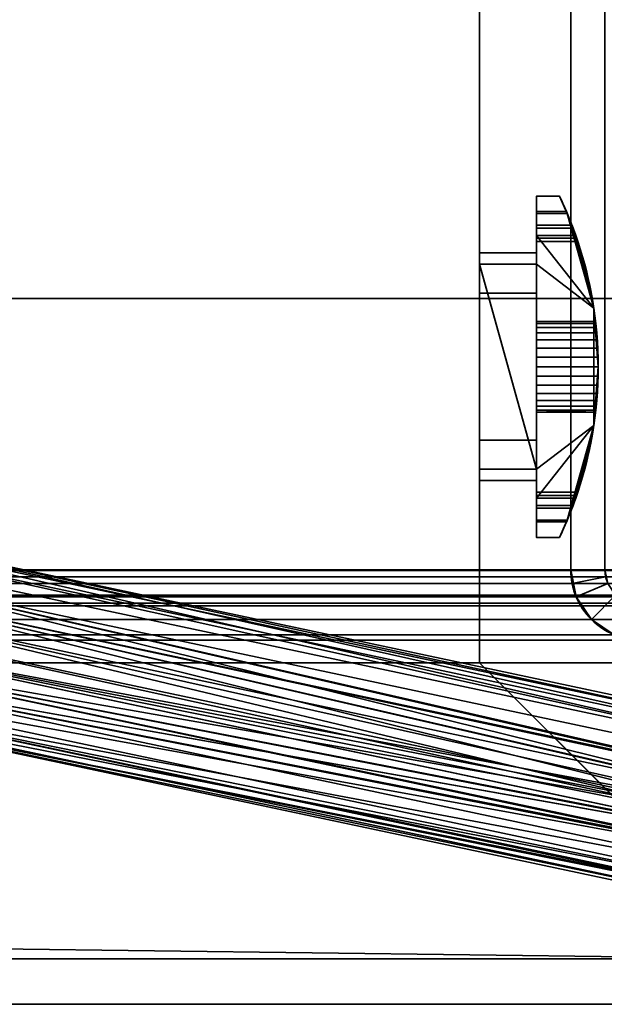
# Model space of a CAD drawing. Header units: millimetres. Extents: x -603 to 3703, y -115 to 193.
# Tile 560 of 656: x 3489 to 3514, y -49 to -6. Entities that reach past the tile are written whole.
import ezdxf

# ---------------------------------------------------------------- set-up
doc = ezdxf.new("R2010")
doc.units = ezdxf.units.MM
doc.layers.add('151', color=7, linetype='Continuous', true_color=0xffffff)

# ---------------------------------------------------------------- blocks, each defined once
blk = doc.blocks.new('UG_SURFACE_003')
at = {"layer": '151', "color": 252, "linetype": 'Continuous', "lineweight": 35}
for points in [[(3703, -18, 2212.25), (3703, 174.4, 2212.25), (2297, 174.4, 2212.25), (2297, -18, 2212.25)], [(2447, -18, 2062.25), (2447, 174.4, 2062.25), (3553, 174.4, 2062.25), (3553, -18, 2062.25)], [(3703, -18, 2212.25), (2297, -18, 2212.25), (2447, -18, 2062.25), (3553, -18, 2062.25)]]:
    blk.add_3dface(points, dxfattribs=at)
blk = doc.blocks.new('UG_SURFACE_137')
at = {"layer": '151', "color": 43, "linetype": 'Continuous', "lineweight": 35}
for points in [[(2491, 0, 2017), (2491, -34, 2017), (3509, -34, 2017), (3509, 0, 2017)], [(3509, 0, 2), (3509, -16, 25), (3509, -16.5, 24)], [(3509, 0, 2), (3509, 0, 2017), (3509, -16, 27), (3509, -16, 25)], [(3509, 0, 2017), (3509, -34, 2017), (3509, -34), (3509, -26, 27)], [(3509, -26, 27), (3509, -16, 27), (3509, 0, 2017)], [(3509, -16.5, 24), (3509, -16.5, 14), (3509, -2), (3509, 0, 2)], [(2491, -34), (2491, -2), (3509, -2), (3509, -34)], [(3509, -34), (3509, -2), (3509, -16.5, 14), (3509, -25.5, 14)], [(3512.843, -14.265, 15.848), (3511.5, -14.265, 15.848), (3511.5, -13.5, 16), (3512.5, -13.5, 16)], [(3512.5, -13.5, 27), (3511.5, -13.5, 27), (3511.5, -14.184, 27.121), (3512.809, -14.184, 27.121)], [(3512.5, -13.5, 27), (3512.5, -13.5, 16), (3511.5, -13.5, 16), (3511.5, -13.5, 27)], [(3511.5, -13.5, 27), (3511.5, -16.5, 24), (3511.5, -16, 25)], [(3511.5, -14.184, 27.121), (3511.5, -13.5, 27), (3511.5, -16, 25)], [(3511.5, -16.5, 24), (3511.5, -13.5, 27), (3511.5, -13.5, 16), (3511.5, -14.265, 15.848)], [(3512.809, -14.184, 27.121), (3512.843, -14.265, 15.848), (3512.5, -13.5, 16)], [(3512.5, -13.5, 16), (3512.5, -13.5, 27), (3512.809, -14.184, 27.121)], [(3512.809, -14.184, 27.121), (3511.5, -14.184, 27.121), (3511.5, -14.786, 27.468), (3513.052, -14.786, 27.468)], [(3511.5, -14.786, 27.468), (3511.5, -14.184, 27.121), (3511.5, -16, 25)], [(3513.101, -14.914, 15.414), (3511.5, -14.914, 15.414), (3511.5, -14.265, 15.848), (3512.843, -14.265, 15.848)], [(3511.5, -16.5, 24), (3511.5, -14.265, 15.848), (3511.5, -14.914, 15.414)], [(3512.809, -14.184, 27.121), (3513.052, -14.786, 27.468), (3512.843, -14.265, 15.848)], [(3514.008, -18.425, 28), (3512.843, -14.265, 15.848), (3513.052, -14.786, 27.468)], [(3514.008, -18.425, 28), (3513.101, -14.914, 15.414), (3512.843, -14.265, 15.848)], [(3513.052, -14.786, 27.468), (3511.5, -14.786, 27.468), (3511.5, -15.232, 28), (3513.216, -15.232, 28)], [(3511.5, -16, 25), (3511.5, -16, 27), (3511.5, -15.232, 28), (3511.5, -14.786, 27.468)], [(3513.256, -15.348, 14.765), (3511.5, -15.348, 14.765), (3511.5, -14.914, 15.414), (3513.101, -14.914, 15.414)], [(3511.5, -14.914, 15.414), (3511.5, -15.348, 14.765), (3511.5, -16.5, 14), (3511.5, -16.5, 24)], [(3513.052, -14.786, 27.468), (3513.216, -15.232, 28), (3514.008, -18.425, 28)], [(3513.256, -15.348, 14.765), (3513.101, -14.914, 15.414), (3514.008, -18.425, 28)], [(3514.008, -23.575, 28), (3514.008, -18.425, 28), (3511.5, -15.232, 28), (3511.5, -26.768, 28)], [(3514.008, -18.425, 28), (3513.216, -15.232, 28), (3511.5, -15.232, 28)], [(3511.5, -26.768, 28), (3511.5, -15.232, 28), (3511.5, -16, 27), (3511.5, -26, 27)], [(3513.308, -15.5, 14), (3511.5, -15.5, 14), (3511.5, -15.348, 14.765), (3513.256, -15.348, 14.765)], [(3511.5, -15.348, 14.765), (3511.5, -15.5, 14), (3511.5, -16.5, 14)], [(3511.5, -16.5, 14), (3511.5, -15.5, 14), (3513.308, -15.5, 14), (3514.008, -18.425, 14)], [(3514.008, -18.425, 28), (3514.008, -18.425, 14), (3513.256, -15.348, 14.765)], [(3514.008, -18.425, 14), (3513.308, -15.5, 14), (3513.256, -15.348, 14.765)], [(3509, -17.772, 25), (3509, -16, 25), (3511.5, -16, 25), (3511.5, -17.772, 25)], [(3509, -16, 25), (3509, -16, 27), (3511.5, -16, 27), (3511.5, -16, 25)], [(3509, -16, 27), (3509, -26, 27), (3511.5, -26, 27), (3511.5, -16, 27)], [(3509, -16, 25), (3509, -17.772, 25), (3509, -17.772, 24), (3509, -16.5, 24)], [(3511.5, -16.5, 24), (3511.5, -17.772, 24), (3511.5, -17.772, 25), (3511.5, -16, 25)], [(3511.5, -25.5, 14), (3509, -16.5, 14), (3511.5, -16.5, 14)], [(3511.5, -25.5, 14), (3509, -25.5, 14), (3509, -16.5, 14)], [(3509, -16.5, 14), (3509, -16.5, 24), (3511.5, -16.5, 24), (3511.5, -16.5, 14)], [(3509, -16.5, 24), (3509, -17.772, 24), (3511.5, -17.772, 24), (3511.5, -16.5, 24)], [(3511.5, -16.5, 14), (3514.008, -18.425, 14), (3514.008, -23.575, 14), (3511.5, -25.5, 14)], [(3509, -17.772, 24), (3509, -17.772, 25), (3511.5, -17.772, 25), (3511.5, -17.772, 24)], [(3514.008, -18.425, 28), (3514.096, -19.098, 22.118), (3514.086, -19.011, 21.291)], [(3514.2, -21, 23.5), (3514.008, -18.425, 28), (3514.008, -23.575, 28)], [(3514.2, -21, 23.5), (3514.181, -20.187, 23.327), (3514.008, -18.425, 28)], [(3514.181, -20.187, 23.327), (3514.136, -19.514, 22.838), (3514.008, -18.425, 28)], [(3514.136, -19.514, 22.838), (3514.096, -19.098, 22.118), (3514.008, -18.425, 28)], [(3514.008, -18.425, 14), (3514.16, -19.824, 19.882), (3514.195, -20.584, 19.544)], [(3514.195, -20.584, 19.544), (3514.195, -21.416, 19.544), (3514.008, -23.575, 14), (3514.008, -18.425, 14)], [(3514.008, -18.425, 14), (3514.114, -19.268, 20.5), (3514.16, -19.824, 19.882)], [(3514.008, -18.425, 14), (3514.086, -19.011, 21.291), (3514.114, -19.268, 20.5)], [(3514.086, -19.011, 21.291), (3514.008, -18.425, 14), (3514.008, -18.425, 28)], [(3511.5, -19.268, 20.5), (3511.5, -19.011, 21.291), (3511.5, -19.098, 22.118), (3511.5, -21, 21.5)], [(3514.096, -19.098, 22.118), (3511.5, -19.098, 22.118), (3511.5, -19.011, 21.291), (3514.086, -19.011, 21.291)], [(3514.086, -19.011, 21.291), (3511.5, -19.011, 21.291), (3511.5, -19.268, 20.5), (3514.114, -19.268, 20.5)], [(3511.5, -19.098, 22.118), (3511.5, -19.514, 22.838), (3511.5, -20.187, 23.327), (3511.5, -21, 21.5)], [(3514.136, -19.514, 22.838), (3511.5, -19.514, 22.838), (3511.5, -19.098, 22.118), (3514.096, -19.098, 22.118)], [(3511.5, -20.584, 19.544), (3511.5, -19.824, 19.882), (3511.5, -19.268, 20.5), (3511.5, -21, 21.5)], [(3514.114, -19.268, 20.5), (3511.5, -19.268, 20.5), (3511.5, -19.824, 19.882), (3514.16, -19.824, 19.882)], [(3514.181, -20.187, 23.327), (3511.5, -20.187, 23.327), (3511.5, -19.514, 22.838), (3514.136, -19.514, 22.838)], [(3514.16, -19.824, 19.882), (3511.5, -19.824, 19.882), (3511.5, -20.584, 19.544), (3514.195, -20.584, 19.544)], [(3511.5, -20.187, 23.327), (3511.5, -21, 23.5), (3511.5, -21.813, 23.327), (3511.5, -21, 21.5)], [(3514.2, -21, 23.5), (3511.5, -21, 23.5), (3511.5, -20.187, 23.327), (3514.181, -20.187, 23.327)], [(3511.5, -22.176, 19.882), (3511.5, -21.416, 19.544), (3511.5, -20.584, 19.544), (3511.5, -21, 21.5)], [(3514.195, -20.584, 19.544), (3511.5, -20.584, 19.544), (3511.5, -21.416, 19.544), (3514.195, -21.416, 19.544)], [(3511.5, -21, 21.5), (3511.5, -22.989, 21.291), (3511.5, -22.732, 20.5), (3511.5, -22.176, 19.882)], [(3511.5, -21.813, 23.327), (3511.5, -22.486, 22.838), (3511.5, -22.902, 22.118), (3511.5, -21, 21.5)], [(3511.5, -22.902, 22.118), (3511.5, -23, 21.5), (3511.5, -22.989, 21.291), (3511.5, -21, 21.5)], [(3514.181, -21.813, 23.327), (3511.5, -21.813, 23.327), (3511.5, -21, 23.5), (3514.2, -21, 23.5)], [(3514.008, -23.575, 28), (3514.181, -21.813, 23.327), (3514.2, -21, 23.5)], [(3514.195, -21.416, 19.544), (3511.5, -21.416, 19.544), (3511.5, -22.176, 19.882), (3514.16, -22.176, 19.882)], [(3514.195, -21.416, 19.544), (3514.16, -22.176, 19.882), (3514.008, -23.575, 14)], [(3514.136, -22.486, 22.838), (3511.5, -22.486, 22.838), (3511.5, -21.813, 23.327), (3514.181, -21.813, 23.327)], [(3514.008, -23.575, 28), (3514.136, -22.486, 22.838), (3514.181, -21.813, 23.327)], [(3514.16, -22.176, 19.882), (3511.5, -22.176, 19.882), (3511.5, -22.732, 20.5), (3514.114, -22.732, 20.5)], [(3514.096, -22.902, 22.118), (3511.5, -22.902, 22.118), (3511.5, -22.486, 22.838), (3514.136, -22.486, 22.838)], [(3514.16, -22.176, 19.882), (3514.114, -22.732, 20.5), (3514.008, -23.575, 14)], [(3514.008, -23.575, 28), (3514.096, -22.902, 22.118), (3514.136, -22.486, 22.838)], [(3514.114, -22.732, 20.5), (3511.5, -22.732, 20.5), (3511.5, -22.989, 21.291), (3514.086, -22.989, 21.291)], [(3514.096, -22.902, 22.118), (3514.086, -22.989, 21.291), (3511.5, -23, 21.5)], [(3511.5, -23, 21.5), (3511.5, -22.902, 22.118), (3514.096, -22.902, 22.118)], [(3514.008, -23.575, 14), (3514.114, -22.732, 20.5), (3514.086, -22.989, 21.291)], [(3514.086, -22.989, 21.291), (3514.096, -22.902, 22.118), (3514.008, -23.575, 28)], [(3514.086, -22.989, 21.291), (3511.5, -22.989, 21.291), (3511.5, -23, 21.5)], [(3514.008, -23.575, 28), (3514.008, -23.575, 14), (3514.086, -22.989, 21.291)], [(3511.5, -26.768, 28), (3513.216, -26.768, 28), (3514.008, -23.575, 28)], [(3514.008, -23.575, 14), (3513.308, -26.5, 14), (3511.5, -26.5, 14), (3511.5, -25.5, 14)], [(3513.052, -27.214, 27.468), (3512.843, -27.735, 15.848), (3514.008, -23.575, 28)], [(3512.843, -27.735, 15.848), (3513.101, -27.086, 15.414), (3514.008, -23.575, 28)], [(3514.008, -23.575, 28), (3513.216, -26.768, 28), (3513.052, -27.214, 27.468)], [(3514.008, -23.575, 28), (3513.101, -27.086, 15.414), (3513.256, -26.652, 14.765)], [(3513.256, -26.652, 14.765), (3514.008, -23.575, 14), (3514.008, -23.575, 28)], [(3513.256, -26.652, 14.765), (3513.308, -26.5, 14), (3514.008, -23.575, 14)], [(3509, -24.228, 24), (3509, -25.5, 24), (3511.5, -25.5, 24), (3511.5, -24.228, 24)], [(3509, -24.228, 25), (3509, -24.228, 24), (3511.5, -24.228, 24), (3511.5, -24.228, 25)], [(3509, -26, 25), (3509, -24.228, 25), (3511.5, -24.228, 25), (3511.5, -26, 25)], [(3509, -25.5, 24), (3509, -24.228, 24), (3509, -24.228, 25), (3509, -26, 25)], [(3511.5, -26, 25), (3511.5, -24.228, 25), (3511.5, -24.228, 24), (3511.5, -25.5, 24)], [(3509, -25.5, 24), (3509, -25.5, 14), (3511.5, -25.5, 14), (3511.5, -25.5, 24)], [(3509, -34), (3509, -25.5, 14), (3509, -25.5, 24), (3509, -26, 25)], [(3511.5, -26, 25), (3511.5, -25.5, 24), (3511.5, -28.5, 27)], [(3511.5, -25.5, 24), (3511.5, -25.5, 14), (3511.5, -26.652, 14.765), (3511.5, -27.086, 15.414)], [(3511.5, -27.086, 15.414), (3511.5, -27.735, 15.848), (3511.5, -25.5, 24)], [(3511.5, -25.5, 14), (3511.5, -26.5, 14), (3511.5, -26.652, 14.765)], [(3511.5, -27.735, 15.848), (3511.5, -28.5, 16), (3511.5, -28.5, 27), (3511.5, -25.5, 24)], [(3509, -26, 27), (3509, -26, 25), (3511.5, -26, 25), (3511.5, -26, 27)], [(3509, -26, 25), (3509, -26, 27), (3509, -34)], [(3511.5, -26, 25), (3511.5, -28.5, 27), (3511.5, -27.816, 27.121)], [(3511.5, -27.816, 27.121), (3511.5, -27.214, 27.468), (3511.5, -26, 25)], [(3511.5, -27.214, 27.468), (3511.5, -26.768, 28), (3511.5, -26, 27), (3511.5, -26, 25)], [(3513.256, -26.652, 14.765), (3511.5, -26.652, 14.765), (3511.5, -26.5, 14), (3513.308, -26.5, 14)], [(3513.101, -27.086, 15.414), (3511.5, -27.086, 15.414), (3511.5, -26.652, 14.765), (3513.256, -26.652, 14.765)], [(3513.216, -26.768, 28), (3511.5, -26.768, 28), (3511.5, -27.214, 27.468), (3513.052, -27.214, 27.468)], [(3512.843, -27.735, 15.848), (3511.5, -27.735, 15.848), (3511.5, -27.086, 15.414), (3513.101, -27.086, 15.414)], [(3513.052, -27.214, 27.468), (3511.5, -27.214, 27.468), (3511.5, -27.816, 27.121), (3512.809, -27.816, 27.121)], [(3512.843, -27.735, 15.848), (3513.052, -27.214, 27.468), (3512.809, -27.816, 27.121)], [(3512.5, -28.5, 16), (3511.5, -28.5, 16), (3511.5, -27.735, 15.848), (3512.843, -27.735, 15.848)], [(3512.809, -27.816, 27.121), (3511.5, -27.816, 27.121), (3511.5, -28.5, 27), (3512.5, -28.5, 27)], [(3512.5, -28.5, 16), (3512.843, -27.735, 15.848), (3512.809, -27.816, 27.121)], [(3512.809, -27.816, 27.121), (3512.5, -28.5, 27), (3512.5, -28.5, 16)], [(3512.5, -28.5, 16), (3512.5, -28.5, 27), (3511.5, -28.5, 27), (3511.5, -28.5, 16)], [(3509, -34, 2017), (2491, -34, 2017), (2478, -34, 2030), (3522, -34, 2030)], [(3522, -47), (2478, -47), (2478, -34), (2491, -34)], [(2478, -34, 2030), (2478, -49, 2030), (3522, -49, 2030), (3522, -34, 2030)], [(3522, -47), (2491, -34), (3509, -34)], [(3522, -34, 2030), (3522, -34), (3509, -34), (3509, -34, 2017)], [(3509, -34), (3522, -34), (3522, -47)], [(2478, -49, 2), (2478, -47), (3522, -47), (3522, -49, 2)], [(2556, -49, 1190), (2582, -49, 1186.5), (3522, -49, 2030), (2478, -49, 2030)], [(2582, -49, 951.5), (2556, -49, 948), (2478, -49, 2), (3522, -49, 2)], [(3522, -49, 2), (3522, -49, 2030), (2582, -49, 1186.5), (2582, -49, 951.5)]]:
    blk.add_3dface(points, dxfattribs=at)
blk = doc.blocks.new('UG_SURFACE_141')
at = {"layer": '151', "color": 252, "linetype": 'Continuous', "lineweight": 35}
for points in [[(3524.936, -38.508, 359.455), (3524.883, -38.574, 359.323), (3479.287, -28.882, 359.323), (3479.46, -28.069, 360.764)], [(3524.883, -38.574, 288.823), (3479.287, -28.882, 288.823), (3479.46, -28.069, 290.264), (3525.469, -37.848, 290.264)], [(3479.496, -27.899, 362.418), (3479.389, -28.401, 364), (3525.213, -38.142, 364)], [(3479.496, -27.899, 291.918), (3479.389, -28.401, 293.5), (3525.213, -38.142, 293.5)], [(3525.469, -37.848, 360.764), (3479.46, -28.069, 360.764), (3479.496, -27.899, 362.418)], [(3525.469, -37.848, 290.264), (3479.46, -28.069, 290.264), (3479.496, -27.899, 291.918)], [(3479.46, -28.069, 360.764), (3525.469, -37.848, 360.764), (3524.936, -38.508, 359.455)], [(3525.213, -38.142, 364), (3525.466, -37.85, 363.244), (3479.496, -27.899, 362.418)], [(3479.496, -27.899, 362.418), (3525.608, -37.7, 361.582), (3525.469, -37.848, 360.764)], [(3479.496, -27.899, 362.418), (3525.608, -37.7, 362.418), (3525.608, -37.7, 361.582)], [(3525.466, -37.85, 363.244), (3525.608, -37.7, 362.418), (3479.496, -27.899, 362.418)], [(3525.213, -38.142, 293.5), (3525.467, -37.85, 292.743), (3479.496, -27.899, 291.918)], [(3479.496, -27.899, 291.918), (3525.608, -37.7, 291.077), (3525.469, -37.848, 290.264)], [(3479.496, -27.899, 291.918), (3525.608, -37.7, 291.918), (3525.608, -37.7, 291.077)], [(3525.467, -37.85, 292.743), (3525.608, -37.7, 291.918), (3479.496, -27.899, 291.918)], [(3479.389, -28.401, 364), (3479.158, -29.49, 365.236), (3524.523, -39.133, 365.236), (3524.951, -38.518, 364.469)], [(3525.213, -38.142, 293.5), (3479.389, -28.401, 293.5), (3479.158, -29.49, 294.736), (3524.523, -39.133, 294.736)], [(3524.951, -38.518, 364.469), (3525.213, -38.142, 364), (3479.389, -28.401, 364)], [(3524.177, -39.799, 358.346), (3479.007, -30.198, 358.346), (3479.287, -28.882, 359.323), (3524.883, -38.574, 359.323)], [(3524.177, -39.799, 287.846), (3479.007, -30.198, 287.846), (3479.287, -28.882, 288.823), (3524.883, -38.574, 288.823)], [(3479.158, -29.49, 365.236), (3478.842, -30.976, 365.913), (3523.882, -40.55, 365.913)], [(3479.158, -29.49, 294.736), (3478.842, -30.976, 295.413), (3523.882, -40.55, 295.413)], [(3523.882, -40.55, 365.913), (3524.179, -39.794, 365.652), (3479.158, -29.49, 365.236)], [(3524.179, -39.794, 365.652), (3524.523, -39.133, 365.236), (3479.158, -29.49, 365.236)], [(3523.882, -40.55, 295.413), (3524.148, -39.862, 295.184), (3479.158, -29.49, 294.736)], [(3524.148, -39.862, 295.184), (3524.523, -39.133, 294.736), (3479.158, -29.49, 294.736)], [(3523.664, -41.354, 358), (3478.669, -31.79, 358), (3479.007, -30.198, 358.346)], [(3523.664, -41.354, 287.5), (3478.669, -31.79, 287.5), (3479.007, -30.198, 287.846)], [(3479.007, -30.198, 358.346), (3523.885, -40.543, 358.089), (3523.664, -41.354, 358)], [(3479.007, -30.198, 358.346), (3524.177, -39.799, 358.346), (3523.885, -40.543, 358.089)], [(3479.007, -30.198, 287.846), (3523.872, -40.58, 287.581), (3523.664, -41.354, 287.5)], [(3479.007, -30.198, 287.846), (3524.177, -39.799, 287.846), (3524.152, -39.864, 287.824)], [(3524.152, -39.864, 287.824), (3523.872, -40.58, 287.581), (3479.007, -30.198, 287.846)], [(3523.742, -41.024, 365.986), (3478.842, -30.976, 365.913), (3478.496, -32.603, 365.913)], [(3478.842, -30.976, 295.413), (3478.669, -31.79, 295.5), (3523.601, -41.686, 295.486)], [(3523.742, -41.024, 365.986), (3523.882, -40.55, 365.913), (3478.842, -30.976, 365.913)], [(3523.601, -41.686, 295.486), (3523.882, -40.55, 295.413), (3478.842, -30.976, 295.413)], [(3478.331, -33.381, 358.346), (3478.669, -31.79, 358), (3523.664, -41.354, 358)], [(3478.331, -33.381, 287.846), (3478.669, -31.79, 287.5), (3523.664, -41.354, 287.5)], [(3478.669, -31.79, 295.5), (3478.496, -32.603, 295.413), (3523.601, -41.686, 295.486)], [(3523.536, -42.177, 365.913), (3478.496, -32.603, 365.913), (3478.18, -34.089, 365.236)], [(3523.561, -42.17, 295.366), (3478.496, -32.603, 295.413), (3478.18, -34.089, 294.736)], [(3478.496, -32.603, 365.913), (3523.682, -41.357, 365.965), (3523.742, -41.024, 365.986)], [(3478.496, -32.603, 365.913), (3523.536, -42.177, 365.913), (3523.682, -41.357, 365.965)], [(3478.496, -32.603, 295.413), (3523.561, -42.17, 295.366), (3523.601, -41.686, 295.486)], [(3523.647, -44.389, 359.323), (3478.051, -34.697, 359.323), (3478.331, -33.381, 358.346), (3523.5, -42.982, 358.346)], [(3478.051, -34.697, 288.823), (3478.331, -33.381, 287.846), (3523.506, -42.974, 287.858)], [(3523.664, -41.354, 358), (3523.536, -42.181, 358.088), (3478.331, -33.381, 358.346)], [(3523.536, -42.181, 358.088), (3523.5, -42.982, 358.346), (3478.331, -33.381, 358.346)], [(3523.664, -41.354, 287.5), (3523.539, -42.148, 287.581), (3478.331, -33.381, 287.846)], [(3523.539, -42.148, 287.581), (3523.5, -42.913, 287.816), (3478.331, -33.381, 287.846)], [(3523.5, -42.913, 287.816), (3523.506, -42.974, 287.858), (3478.331, -33.381, 287.846)], [(3523.545, -43.732, 365.236), (3478.18, -34.089, 365.236), (3477.949, -35.178, 364)], [(3523.545, -43.732, 294.736), (3478.18, -34.089, 294.736), (3477.949, -35.178, 293.5), (3523.773, -44.918, 293.5)], [(3478.18, -34.089, 365.236), (3523.5, -42.988, 365.652), (3523.536, -42.177, 365.913)], [(3478.18, -34.089, 365.236), (3523.545, -43.732, 365.236), (3523.5, -42.988, 365.652)], [(3478.18, -34.089, 294.736), (3523.5, -42.913, 295.184), (3523.561, -42.17, 295.366)], [(3478.18, -34.089, 294.736), (3523.545, -43.732, 294.736), (3523.5, -42.913, 295.184)], [(3477.878, -35.511, 360.764), (3478.051, -34.697, 359.323), (3523.647, -44.389, 359.323), (3523.669, -44.471, 359.455)], [(3523.887, -45.29, 290.264), (3477.878, -35.511, 290.264), (3478.051, -34.697, 288.823), (3523.647, -44.389, 288.823)], [(3523.506, -42.974, 287.858), (3523.647, -44.389, 288.823), (3478.051, -34.697, 288.823)], [(3523.767, -44.851, 363.964), (3477.949, -35.178, 364), (3477.842, -35.681, 362.418)], [(3523.773, -44.918, 293.5), (3477.949, -35.178, 293.5), (3477.842, -35.681, 291.918)], [(3477.949, -35.178, 364), (3523.664, -44.472, 364.587), (3523.545, -43.732, 365.236)], [(3477.949, -35.178, 364), (3523.767, -44.851, 363.964), (3523.664, -44.472, 364.587)], [(3477.842, -35.681, 362.418), (3477.878, -35.511, 360.764), (3523.887, -45.29, 360.764)], [(3477.842, -35.681, 291.918), (3477.878, -35.511, 290.264), (3523.887, -45.29, 290.264)], [(3523.887, -45.29, 360.764), (3523.954, -45.482, 361.577), (3477.842, -35.681, 362.418)], [(3477.842, -35.681, 362.418), (3523.886, -45.288, 363.243), (3523.767, -44.851, 363.964)], [(3477.842, -35.681, 362.418), (3523.954, -45.482, 362.418), (3523.886, -45.288, 363.243)], [(3523.954, -45.482, 361.577), (3523.954, -45.482, 362.418), (3477.842, -35.681, 362.418)], [(3523.887, -45.29, 290.264), (3523.954, -45.482, 291.082), (3477.842, -35.681, 291.918)], [(3477.842, -35.681, 291.918), (3523.886, -45.287, 292.744), (3523.773, -44.918, 293.5)], [(3477.842, -35.681, 291.918), (3523.954, -45.482, 291.918), (3523.886, -45.287, 292.744)], [(3523.954, -45.482, 291.082), (3523.954, -45.482, 291.918), (3477.842, -35.681, 291.918)], [(3523.669, -44.471, 359.455), (3523.887, -45.29, 360.764), (3477.878, -35.511, 360.764)]]:
    blk.add_3dface(points, dxfattribs=at)
blk = doc.blocks.new('UG_SURFACE_148')
at = {"layer": '151', "color": 252, "linetype": 'Continuous', "lineweight": 35}
for points in [[(3524.936, -38.508, 1794.455), (3524.883, -38.574, 1794.323), (3479.287, -28.882, 1794.323), (3479.46, -28.069, 1795.764)], [(3524.883, -38.574, 1723.823), (3479.287, -28.882, 1723.823), (3479.46, -28.069, 1725.264), (3525.469, -37.848, 1725.264)], [(3479.496, -27.899, 1797.418), (3479.389, -28.401, 1799), (3525.213, -38.142, 1799)], [(3479.496, -27.899, 1726.918), (3479.389, -28.401, 1728.5), (3525.213, -38.142, 1728.5)], [(3525.469, -37.848, 1795.764), (3479.46, -28.069, 1795.764), (3479.496, -27.899, 1797.418)], [(3525.469, -37.848, 1725.264), (3479.46, -28.069, 1725.264), (3479.496, -27.899, 1726.918)], [(3479.46, -28.069, 1795.764), (3525.469, -37.848, 1795.764), (3524.936, -38.508, 1794.455)], [(3525.213, -38.142, 1799), (3525.466, -37.85, 1798.244), (3479.496, -27.899, 1797.418)], [(3479.496, -27.899, 1797.418), (3525.608, -37.7, 1796.582), (3525.469, -37.848, 1795.764)], [(3479.496, -27.899, 1797.418), (3525.608, -37.7, 1797.418), (3525.608, -37.7, 1796.582)], [(3525.466, -37.85, 1798.244), (3525.608, -37.7, 1797.418), (3479.496, -27.899, 1797.418)], [(3525.213, -38.142, 1728.5), (3525.467, -37.85, 1727.743), (3479.496, -27.899, 1726.918)], [(3479.496, -27.899, 1726.918), (3525.608, -37.7, 1726.077), (3525.469, -37.848, 1725.264)], [(3479.496, -27.899, 1726.918), (3525.608, -37.7, 1726.918), (3525.608, -37.7, 1726.077)], [(3525.467, -37.85, 1727.743), (3525.608, -37.7, 1726.918), (3479.496, -27.899, 1726.918)], [(3479.389, -28.401, 1799), (3479.158, -29.49, 1800.236), (3524.523, -39.133, 1800.236), (3524.951, -38.518, 1799.469)], [(3525.213, -38.142, 1728.5), (3479.389, -28.401, 1728.5), (3479.158, -29.49, 1729.736), (3524.523, -39.133, 1729.736)], [(3524.951, -38.518, 1799.469), (3525.213, -38.142, 1799), (3479.389, -28.401, 1799)], [(3524.177, -39.799, 1793.346), (3479.007, -30.198, 1793.346), (3479.287, -28.882, 1794.323), (3524.883, -38.574, 1794.323)], [(3524.177, -39.799, 1722.846), (3479.007, -30.198, 1722.846), (3479.287, -28.882, 1723.823), (3524.883, -38.574, 1723.823)], [(3479.158, -29.49, 1800.236), (3478.842, -30.976, 1800.913), (3523.882, -40.55, 1800.913)], [(3479.158, -29.49, 1729.736), (3478.842, -30.976, 1730.413), (3523.882, -40.55, 1730.413)], [(3523.882, -40.55, 1800.913), (3524.179, -39.794, 1800.652), (3479.158, -29.49, 1800.236)], [(3524.179, -39.794, 1800.652), (3524.523, -39.133, 1800.236), (3479.158, -29.49, 1800.236)], [(3523.882, -40.55, 1730.413), (3524.148, -39.862, 1730.183), (3479.158, -29.49, 1729.736)], [(3524.148, -39.862, 1730.183), (3524.523, -39.133, 1729.736), (3479.158, -29.49, 1729.736)], [(3523.664, -41.354, 1793), (3478.669, -31.79, 1793), (3479.007, -30.198, 1793.346)], [(3523.664, -41.354, 1722.5), (3478.669, -31.79, 1722.5), (3479.007, -30.198, 1722.846)], [(3479.007, -30.198, 1793.346), (3523.885, -40.543, 1793.089), (3523.664, -41.354, 1793)], [(3479.007, -30.198, 1793.346), (3524.177, -39.799, 1793.346), (3523.885, -40.543, 1793.089)], [(3479.007, -30.198, 1722.846), (3523.872, -40.58, 1722.581), (3523.664, -41.354, 1722.5)], [(3479.007, -30.198, 1722.846), (3524.177, -39.799, 1722.846), (3524.152, -39.864, 1722.824)], [(3524.152, -39.864, 1722.824), (3523.872, -40.58, 1722.581), (3479.007, -30.198, 1722.846)], [(3523.742, -41.024, 1800.986), (3478.842, -30.976, 1800.913), (3478.496, -32.603, 1800.913)], [(3478.842, -30.976, 1730.413), (3478.669, -31.79, 1730.5), (3523.601, -41.686, 1730.486)], [(3523.742, -41.024, 1800.986), (3523.882, -40.55, 1800.913), (3478.842, -30.976, 1800.913)], [(3523.601, -41.686, 1730.486), (3523.882, -40.55, 1730.413), (3478.842, -30.976, 1730.413)], [(3478.331, -33.381, 1793.346), (3478.669, -31.79, 1793), (3523.664, -41.354, 1793)], [(3478.331, -33.381, 1722.846), (3478.669, -31.79, 1722.5), (3523.664, -41.354, 1722.5)], [(3478.669, -31.79, 1730.5), (3478.496, -32.603, 1730.413), (3523.601, -41.686, 1730.486)], [(3523.536, -42.177, 1800.913), (3478.496, -32.603, 1800.913), (3478.18, -34.089, 1800.236)], [(3523.561, -42.17, 1730.366), (3478.496, -32.603, 1730.413), (3478.18, -34.089, 1729.736)], [(3478.496, -32.603, 1800.913), (3523.682, -41.357, 1800.965), (3523.742, -41.024, 1800.986)], [(3478.496, -32.603, 1800.913), (3523.536, -42.177, 1800.913), (3523.682, -41.357, 1800.965)], [(3478.496, -32.603, 1730.413), (3523.561, -42.17, 1730.366), (3523.601, -41.686, 1730.486)], [(3523.647, -44.389, 1794.323), (3478.051, -34.697, 1794.323), (3478.331, -33.381, 1793.346), (3523.5, -42.982, 1793.346)], [(3478.051, -34.697, 1723.823), (3478.331, -33.381, 1722.846), (3523.506, -42.974, 1722.858)], [(3523.664, -41.354, 1793), (3523.536, -42.181, 1793.088), (3478.331, -33.381, 1793.346)], [(3523.536, -42.181, 1793.088), (3523.5, -42.982, 1793.346), (3478.331, -33.381, 1793.346)], [(3523.664, -41.354, 1722.5), (3523.539, -42.148, 1722.581), (3478.331, -33.381, 1722.846)], [(3523.539, -42.148, 1722.581), (3523.5, -42.913, 1722.816), (3478.331, -33.381, 1722.846)], [(3523.5, -42.913, 1722.816), (3523.506, -42.974, 1722.858), (3478.331, -33.381, 1722.846)], [(3523.545, -43.732, 1800.236), (3478.18, -34.089, 1800.236), (3477.949, -35.178, 1799)], [(3523.545, -43.732, 1729.736), (3478.18, -34.089, 1729.736), (3477.949, -35.178, 1728.5), (3523.773, -44.918, 1728.5)], [(3478.18, -34.089, 1800.236), (3523.5, -42.988, 1800.652), (3523.536, -42.177, 1800.913)], [(3478.18, -34.089, 1800.236), (3523.545, -43.732, 1800.236), (3523.5, -42.988, 1800.652)], [(3478.18, -34.089, 1729.736), (3523.5, -42.913, 1730.183), (3523.561, -42.17, 1730.366)], [(3478.18, -34.089, 1729.736), (3523.545, -43.732, 1729.736), (3523.5, -42.913, 1730.183)], [(3477.878, -35.511, 1795.764), (3478.051, -34.697, 1794.323), (3523.647, -44.389, 1794.323), (3523.669, -44.471, 1794.455)], [(3523.887, -45.29, 1725.264), (3477.878, -35.511, 1725.264), (3478.051, -34.697, 1723.823), (3523.647, -44.389, 1723.823)], [(3523.506, -42.974, 1722.858), (3523.647, -44.389, 1723.823), (3478.051, -34.697, 1723.823)], [(3523.767, -44.851, 1798.964), (3477.949, -35.178, 1799), (3477.842, -35.681, 1797.418)], [(3523.773, -44.918, 1728.5), (3477.949, -35.178, 1728.5), (3477.842, -35.681, 1726.918)], [(3477.949, -35.178, 1799), (3523.664, -44.472, 1799.587), (3523.545, -43.732, 1800.236)], [(3477.949, -35.178, 1799), (3523.767, -44.851, 1798.964), (3523.664, -44.472, 1799.587)], [(3477.842, -35.681, 1797.418), (3477.878, -35.511, 1795.764), (3523.887, -45.29, 1795.764)], [(3477.842, -35.681, 1726.918), (3477.878, -35.511, 1725.264), (3523.887, -45.29, 1725.264)], [(3523.887, -45.29, 1795.764), (3523.954, -45.482, 1796.577), (3477.842, -35.681, 1797.418)], [(3477.842, -35.681, 1797.418), (3523.886, -45.288, 1798.243), (3523.767, -44.851, 1798.964)], [(3477.842, -35.681, 1797.418), (3523.954, -45.482, 1797.418), (3523.886, -45.288, 1798.243)], [(3523.954, -45.482, 1796.577), (3523.954, -45.482, 1797.418), (3477.842, -35.681, 1797.418)], [(3523.887, -45.29, 1725.264), (3523.954, -45.482, 1726.082), (3477.842, -35.681, 1726.918)], [(3477.842, -35.681, 1726.918), (3523.886, -45.287, 1727.744), (3523.773, -44.918, 1728.5)], [(3477.842, -35.681, 1726.918), (3523.954, -45.482, 1726.918), (3523.886, -45.287, 1727.744)], [(3523.954, -45.482, 1726.082), (3523.954, -45.482, 1726.918), (3477.842, -35.681, 1726.918)], [(3523.669, -44.471, 1794.455), (3523.887, -45.29, 1795.764), (3477.878, -35.511, 1795.764)]]:
    blk.add_3dface(points, dxfattribs=at)
blk = doc.blocks.new('UG_SURFACE_149')
at = {"layer": '151', "color": 252, "linetype": 'Continuous', "lineweight": 35}
for points in [[(3524.936, -38.508, 1544.455), (3524.883, -38.574, 1544.323), (3479.287, -28.882, 1544.323), (3479.46, -28.069, 1545.764)], [(3524.883, -38.574, 1473.823), (3479.287, -28.882, 1473.823), (3479.46, -28.069, 1475.264), (3525.469, -37.848, 1475.264)], [(3479.496, -27.899, 1547.418), (3479.389, -28.401, 1549), (3525.213, -38.142, 1549)], [(3479.496, -27.899, 1476.918), (3479.389, -28.401, 1478.5), (3525.213, -38.142, 1478.5)], [(3525.469, -37.848, 1545.764), (3479.46, -28.069, 1545.764), (3479.496, -27.899, 1547.418)], [(3525.469, -37.848, 1475.264), (3479.46, -28.069, 1475.264), (3479.496, -27.899, 1476.918)], [(3479.46, -28.069, 1545.764), (3525.469, -37.848, 1545.764), (3524.936, -38.508, 1544.455)], [(3525.213, -38.142, 1549), (3525.466, -37.85, 1548.244), (3479.496, -27.899, 1547.418)], [(3479.496, -27.899, 1547.418), (3525.608, -37.7, 1546.582), (3525.469, -37.848, 1545.764)], [(3479.496, -27.899, 1547.418), (3525.608, -37.7, 1547.418), (3525.608, -37.7, 1546.582)], [(3525.466, -37.85, 1548.244), (3525.608, -37.7, 1547.418), (3479.496, -27.899, 1547.418)], [(3525.213, -38.142, 1478.5), (3525.467, -37.85, 1477.743), (3479.496, -27.899, 1476.918)], [(3479.496, -27.899, 1476.918), (3525.608, -37.7, 1476.077), (3525.469, -37.848, 1475.264)], [(3479.496, -27.899, 1476.918), (3525.608, -37.7, 1476.918), (3525.608, -37.7, 1476.077)], [(3525.467, -37.85, 1477.743), (3525.608, -37.7, 1476.918), (3479.496, -27.899, 1476.918)], [(3479.389, -28.401, 1549), (3479.158, -29.49, 1550.236), (3524.523, -39.133, 1550.236), (3524.951, -38.518, 1549.469)], [(3525.213, -38.142, 1478.5), (3479.389, -28.401, 1478.5), (3479.158, -29.49, 1479.736), (3524.523, -39.133, 1479.736)], [(3524.951, -38.518, 1549.469), (3525.213, -38.142, 1549), (3479.389, -28.401, 1549)], [(3524.177, -39.799, 1543.346), (3479.007, -30.198, 1543.346), (3479.287, -28.882, 1544.323), (3524.883, -38.574, 1544.323)], [(3524.177, -39.799, 1472.846), (3479.007, -30.198, 1472.846), (3479.287, -28.882, 1473.823), (3524.883, -38.574, 1473.823)], [(3479.158, -29.49, 1550.236), (3478.842, -30.976, 1550.913), (3523.882, -40.55, 1550.913)], [(3479.158, -29.49, 1479.736), (3478.842, -30.976, 1480.413), (3523.882, -40.55, 1480.413)], [(3523.882, -40.55, 1550.913), (3524.179, -39.794, 1550.652), (3479.158, -29.49, 1550.236)], [(3524.179, -39.794, 1550.652), (3524.523, -39.133, 1550.236), (3479.158, -29.49, 1550.236)], [(3523.882, -40.55, 1480.413), (3524.148, -39.862, 1480.183), (3479.158, -29.49, 1479.736)], [(3524.148, -39.862, 1480.183), (3524.523, -39.133, 1479.736), (3479.158, -29.49, 1479.736)], [(3523.664, -41.354, 1543), (3478.669, -31.79, 1543), (3479.007, -30.198, 1543.346)], [(3523.664, -41.354, 1472.5), (3478.669, -31.79, 1472.5), (3479.007, -30.198, 1472.846)], [(3479.007, -30.198, 1543.346), (3523.885, -40.543, 1543.089), (3523.664, -41.354, 1543)], [(3479.007, -30.198, 1543.346), (3524.177, -39.799, 1543.346), (3523.885, -40.543, 1543.089)], [(3479.007, -30.198, 1472.846), (3523.872, -40.58, 1472.581), (3523.664, -41.354, 1472.5)], [(3479.007, -30.198, 1472.846), (3524.177, -39.799, 1472.846), (3524.152, -39.864, 1472.824)], [(3524.152, -39.864, 1472.824), (3523.872, -40.58, 1472.581), (3479.007, -30.198, 1472.846)], [(3523.742, -41.024, 1550.986), (3478.842, -30.976, 1550.913), (3478.496, -32.603, 1550.913)], [(3478.842, -30.976, 1480.413), (3478.669, -31.79, 1480.5), (3523.601, -41.686, 1480.486)], [(3523.742, -41.024, 1550.986), (3523.882, -40.55, 1550.913), (3478.842, -30.976, 1550.913)], [(3523.601, -41.686, 1480.486), (3523.882, -40.55, 1480.413), (3478.842, -30.976, 1480.413)], [(3478.331, -33.381, 1543.346), (3478.669, -31.79, 1543), (3523.664, -41.354, 1543)], [(3478.331, -33.381, 1472.846), (3478.669, -31.79, 1472.5), (3523.664, -41.354, 1472.5)], [(3478.669, -31.79, 1480.5), (3478.496, -32.603, 1480.413), (3523.601, -41.686, 1480.486)], [(3523.536, -42.177, 1550.913), (3478.496, -32.603, 1550.913), (3478.18, -34.089, 1550.236)], [(3523.561, -42.17, 1480.366), (3478.496, -32.603, 1480.413), (3478.18, -34.089, 1479.736)], [(3478.496, -32.603, 1550.913), (3523.682, -41.357, 1550.965), (3523.742, -41.024, 1550.986)], [(3478.496, -32.603, 1550.913), (3523.536, -42.177, 1550.913), (3523.682, -41.357, 1550.965)], [(3478.496, -32.603, 1480.413), (3523.561, -42.17, 1480.366), (3523.601, -41.686, 1480.486)], [(3523.647, -44.389, 1544.323), (3478.051, -34.697, 1544.323), (3478.331, -33.381, 1543.346), (3523.5, -42.982, 1543.346)], [(3478.051, -34.697, 1473.823), (3478.331, -33.381, 1472.846), (3523.506, -42.974, 1472.858)], [(3523.664, -41.354, 1543), (3523.536, -42.181, 1543.088), (3478.331, -33.381, 1543.346)], [(3523.536, -42.181, 1543.088), (3523.5, -42.982, 1543.346), (3478.331, -33.381, 1543.346)], [(3523.664, -41.354, 1472.5), (3523.539, -42.148, 1472.581), (3478.331, -33.381, 1472.846)], [(3523.539, -42.148, 1472.581), (3523.5, -42.913, 1472.816), (3478.331, -33.381, 1472.846)], [(3523.5, -42.913, 1472.816), (3523.506, -42.974, 1472.858), (3478.331, -33.381, 1472.846)], [(3523.545, -43.732, 1550.236), (3478.18, -34.089, 1550.236), (3477.949, -35.178, 1549)], [(3523.545, -43.732, 1479.736), (3478.18, -34.089, 1479.736), (3477.949, -35.178, 1478.5), (3523.773, -44.918, 1478.5)], [(3478.18, -34.089, 1550.236), (3523.5, -42.988, 1550.652), (3523.536, -42.177, 1550.913)], [(3478.18, -34.089, 1550.236), (3523.545, -43.732, 1550.236), (3523.5, -42.988, 1550.652)], [(3478.18, -34.089, 1479.736), (3523.5, -42.913, 1480.183), (3523.561, -42.17, 1480.366)], [(3478.18, -34.089, 1479.736), (3523.545, -43.732, 1479.736), (3523.5, -42.913, 1480.183)], [(3477.878, -35.511, 1545.764), (3478.051, -34.697, 1544.323), (3523.647, -44.389, 1544.323), (3523.669, -44.471, 1544.455)], [(3523.887, -45.29, 1475.264), (3477.878, -35.511, 1475.264), (3478.051, -34.697, 1473.823), (3523.647, -44.389, 1473.823)], [(3523.506, -42.974, 1472.858), (3523.647, -44.389, 1473.823), (3478.051, -34.697, 1473.823)], [(3523.767, -44.851, 1548.964), (3477.949, -35.178, 1549), (3477.842, -35.681, 1547.418)], [(3523.773, -44.918, 1478.5), (3477.949, -35.178, 1478.5), (3477.842, -35.681, 1476.918)], [(3477.949, -35.178, 1549), (3523.664, -44.472, 1549.587), (3523.545, -43.732, 1550.236)], [(3477.949, -35.178, 1549), (3523.767, -44.851, 1548.964), (3523.664, -44.472, 1549.587)], [(3477.842, -35.681, 1547.418), (3477.878, -35.511, 1545.764), (3523.887, -45.29, 1545.764)], [(3477.842, -35.681, 1476.918), (3477.878, -35.511, 1475.264), (3523.887, -45.29, 1475.264)], [(3523.887, -45.29, 1545.764), (3523.954, -45.482, 1546.577), (3477.842, -35.681, 1547.418)], [(3477.842, -35.681, 1547.418), (3523.886, -45.288, 1548.243), (3523.767, -44.851, 1548.964)], [(3477.842, -35.681, 1547.418), (3523.954, -45.482, 1547.418), (3523.886, -45.288, 1548.243)], [(3523.954, -45.482, 1546.577), (3523.954, -45.482, 1547.418), (3477.842, -35.681, 1547.418)], [(3523.887, -45.29, 1475.264), (3523.954, -45.482, 1476.082), (3477.842, -35.681, 1476.918)], [(3477.842, -35.681, 1476.918), (3523.886, -45.287, 1477.744), (3523.773, -44.918, 1478.5)], [(3477.842, -35.681, 1476.918), (3523.954, -45.482, 1476.918), (3523.886, -45.287, 1477.744)], [(3523.954, -45.482, 1476.082), (3523.954, -45.482, 1476.918), (3477.842, -35.681, 1476.918)], [(3523.669, -44.471, 1544.455), (3523.887, -45.29, 1545.764), (3477.878, -35.511, 1545.764)]]:
    blk.add_3dface(points, dxfattribs=at)
blk = doc.blocks.new('UG_SURFACE_167')
at = {"layer": '151', "color": 252, "linetype": 'Continuous', "lineweight": 35}
for points in [[(2485.5, -29.92, 2021.75), (3514.5, -29.92, 2021.75), (3514.5, 14.42, 2021.75), (2485.5, 14.42, 2021.75)], [(2487, -29.92, 2020.25), (2487, 14.42, 2020.25), (3513, 14.42, 2020.25), (3513, -29.92, 2020.25)], [(3514.5, 14.42, 2021.75), (3514.5, -29.92, 2021.75), (3513, -29.92, 2020.25), (3513, 14.42, 2020.25)], [(2432, -18, 2075.25), (3568, -18, 2075.25), (3566.5, -18, 2073.75), (2433.5, -18, 2073.75)], [(2432, -18, 2075.25), (2432, -29.92, 2075.25), (3568, -29.92, 2075.25), (3568, -18, 2075.25)], [(2433.5, -18, 2073.75), (3566.5, -18, 2073.75), (3566.5, -29.92, 2073.75), (2433.5, -29.92, 2073.75)], [(3568, -29.92, 2075.25), (2432, -29.92, 2075.25), (2432.059, -30.521, 2075.191)], [(3567.941, -30.521, 2075.191), (3568, -29.92, 2075.25), (2432.059, -30.521, 2075.191)], [(2433.53, -30.228, 2073.72), (2433.5, -29.92, 2073.75), (3566.5, -29.92, 2073.75)], [(2433.53, -30.228, 2073.72), (3566.5, -29.92, 2073.75), (3566.47, -30.228, 2073.72)], [(3566.47, -30.228, 2073.72), (3566.38, -30.525, 2073.63), (2433.62, -30.525, 2073.63), (2433.53, -30.228, 2073.72)], [(2485.47, -30.228, 2021.78), (2485.38, -30.525, 2021.87), (3514.62, -30.525, 2021.87)], [(3514.53, -30.228, 2021.78), (2485.5, -29.92, 2021.75), (2485.47, -30.228, 2021.78)], [(2485.47, -30.228, 2021.78), (3514.62, -30.525, 2021.87), (3514.53, -30.228, 2021.78)], [(3514.53, -30.228, 2021.78), (3514.5, -29.92, 2021.75), (2485.5, -29.92, 2021.75)], [(2486.941, -30.521, 2020.309), (3513, -29.92, 2020.25), (3513.059, -30.521, 2020.309)], [(2486.941, -30.521, 2020.309), (2487, -29.92, 2020.25), (3513, -29.92, 2020.25)], [(3514.5, -29.92, 2021.75), (3514.53, -30.228, 2021.78), (3513.059, -30.521, 2020.309), (3513, -29.92, 2020.25)], [(3514.53, -30.228, 2021.78), (3514.62, -30.525, 2021.87), (3513.234, -31.099, 2020.484), (3513.059, -30.521, 2020.309)], [(2432.059, -30.521, 2075.191), (2432.235, -31.099, 2075.016), (3567.765, -31.099, 2075.016), (3567.941, -30.521, 2075.191)], [(3566.037, -31.037, 2073.287), (2433.963, -31.037, 2073.287), (2433.62, -30.525, 2073.63), (3566.38, -30.525, 2073.63)], [(3514.62, -30.525, 2021.87), (2485.38, -30.525, 2021.87), (2485.037, -31.037, 2022.213), (3514.963, -31.037, 2022.213)], [(3513.059, -30.521, 2020.309), (2486.766, -31.099, 2020.484), (2486.941, -30.521, 2020.309)], [(3513.059, -30.521, 2020.309), (3513.234, -31.099, 2020.484), (2486.766, -31.099, 2020.484)], [(3514.62, -30.525, 2021.87), (3514.963, -31.037, 2022.213), (3513.902, -32.098, 2021.152), (3513.234, -31.099, 2020.484)], [(3567.765, -31.099, 2075.016), (2432.235, -31.099, 2075.016), (2432.902, -32.098, 2074.348), (3567.098, -32.098, 2074.348)], [(3565.525, -31.38, 2072.775), (2434.475, -31.38, 2072.775), (2433.963, -31.037, 2073.287), (3566.037, -31.037, 2073.287)], [(3514.963, -31.037, 2022.213), (2485.037, -31.037, 2022.213), (2484.525, -31.38, 2022.725), (3515.475, -31.38, 2022.725)], [(3513.902, -32.098, 2021.152), (2486.098, -32.098, 2021.152), (2486.766, -31.099, 2020.484), (3513.234, -31.099, 2020.484)], [(3514.901, -32.766, 2022.151), (3513.902, -32.098, 2021.152), (3514.963, -31.037, 2022.213), (3515.475, -31.38, 2022.725)], [(3564.92, -31.5, 2072.17), (2435.08, -31.5, 2072.17), (2434.475, -31.38, 2072.775), (3565.525, -31.38, 2072.775)], [(2435.08, -31.5, 2072.17), (3564.92, -31.5, 2072.17), (3516.08, -31.5, 2023.33), (2483.92, -31.5, 2023.33)], [(3515.475, -31.38, 2022.725), (2484.525, -31.38, 2022.725), (2483.92, -31.5, 2023.33), (3516.08, -31.5, 2023.33)], [(3567.098, -32.098, 2074.348), (2432.902, -32.098, 2074.348), (2433.901, -32.766, 2073.349), (3566.099, -32.766, 2073.349)], [(3514.901, -32.766, 2022.151), (2485.099, -32.766, 2022.151), (2486.098, -32.098, 2021.152), (3513.902, -32.098, 2021.152)], [(3566.099, -32.766, 2073.349), (2433.901, -32.766, 2073.349), (2435.08, -33, 2072.17), (3564.92, -33, 2072.17)], [(3516.08, -33, 2023.33), (2483.92, -33, 2023.33), (2485.099, -32.766, 2022.151), (3514.901, -32.766, 2022.151)], [(2435.08, -33, 2072.17), (2483.92, -33, 2023.33), (3516.08, -33, 2023.33), (3564.92, -33, 2072.17)]]:
    blk.add_3dface(points, dxfattribs=at)
blk = doc.blocks.new('UG_SURFACE_168')
at = {"layer": '151', "color": 252, "linetype": 'Continuous', "lineweight": 35}
for points in [[(3513, -29.92, 2020.25), (3513, 14.42, 2020.25), (3513, 14.42, -7.75), (3513, -29.92, -7.75)], [(3513, -29.92, -7.75), (3513, 14.42, -7.75), (3514.5, 14.42, -7.75), (3514.5, -29.92, -7.75)], [(3514.5, -29.92, 2021.75), (3514.5, 14.42, 2021.75), (3513, 14.42, 2020.25), (3513, -29.92, 2020.25)], [(3513.059, -30.521, 2020.309), (3513, -29.92, -7.75), (3513.234, -31.099, -7.75)], [(3513.059, -30.521, 2020.309), (3513, -29.92, 2020.25), (3513, -29.92, -7.75)], [(3514.5, -29.92, -7.75), (3514.62, -30.525, -7.75), (3513.234, -31.099, -7.75), (3513, -29.92, -7.75)], [(3513, -29.92, 2020.25), (3513.059, -30.521, 2020.309), (3514.53, -30.228, 2021.78), (3514.5, -29.92, 2021.75)], [(3513.059, -30.521, 2020.309), (3513.234, -31.099, 2020.484), (3514.62, -30.525, 2021.87), (3514.53, -30.228, 2021.78)], [(3513.234, -31.099, -7.75), (3513.234, -31.099, 2020.484), (3513.059, -30.521, 2020.309)], [(3514.62, -30.525, -7.75), (3514.963, -31.037, -7.75), (3513.902, -32.098, -7.75), (3513.234, -31.099, -7.75)], [(3513.234, -31.099, 2020.484), (3513.902, -32.098, 2021.152), (3514.963, -31.037, 2022.213), (3514.62, -30.525, 2021.87)], [(3513.234, -31.099, 2020.484), (3513.234, -31.099, -7.75), (3513.902, -32.098, -7.75), (3513.902, -32.098, 2021.152)], [(3514.901, -32.766, -7.75), (3513.902, -32.098, -7.75), (3514.963, -31.037, -7.75), (3515.475, -31.38, -7.75)], [(3515.475, -31.38, 2022.725), (3514.963, -31.037, 2022.213), (3513.902, -32.098, 2021.152), (3514.901, -32.766, 2022.151)], [(3513.902, -32.098, 2021.152), (3513.902, -32.098, -7.75), (3514.901, -32.766, -7.75), (3514.901, -32.766, 2022.151)]]:
    blk.add_3dface(points, dxfattribs=at)

msp = doc.modelspace()

# ---------------------------------------------------------------- linework, layer by layer
at = {"layer": '151', "color": 252, "linetype": 'Continuous', "lineweight": 35, "true_color": 0x939598}
for p, q in [((3513, -29.92, 2020.25), (3513, 14.42, 2020.25)), ((3513, -29.92, -7.75), (3513, 14.42, -7.75)), ((3513, -29.92, 2020.25), (3513, 14.42, 2020.25)), ((3509, 0, 2017), (3509, -34, 2017)), ((3509, -2), (3509, -34)), ((3511.5, -13.5, 16), (3511.5, -13.5, 27)), ((3512.5, -13.5, 16), (3511.5, -13.5, 16)), ((3512.5, -13.5, 27), (3511.5, -13.5, 27)), ((3512.5, -13.5, 27), (3512.5, -13.5, 16)), ((3511.5, -15.232, 28), (3511.5, -26.768, 28)), ((3513.216, -15.232, 28), (3511.5, -15.232, 28)), ((3511.5, -16.5, 14), (3511.5, -15.5, 14)), ((3513.308, -15.5, 14), (3511.5, -15.5, 14)), ((3511.5, -16, 25), (3509, -16, 25)), ((3511.5, -16, 27), (3509, -16, 27)), ((3509, -17.772, 25), (3509, -16, 25)), ((3509, -16, 25), (3509, -16, 27)), ((3509, -16, 27), (3509, -26, 27)), ((3511.5, -16, 25), (3511.5, -16, 27)), ((3511.5, -17.772, 25), (3511.5, -16, 25)), ((3511.5, -16, 27), (3511.5, -26, 27)), ((3511.5, -16.5, 24), (3509, -16.5, 24)), ((3511.5, -16.5, 14), (3509, -16.5, 14)), ((3509, -16.5, 14), (3509, -16.5, 24)), ((3509, -16.5, 24), (3509, -17.772, 24)), ((3509, -25.5, 14), (3509, -16.5, 14)), ((3511.5, -16.5, 14), (3511.5, -16.5, 24)), ((3511.5, -16.5, 24), (3511.5, -17.772, 24)), ((2297, -18, 2212.25), (3703, -18, 2212.25)), ((3568, -18, 2075.25), (2432, -18, 2075.25)), ((3566.5, -18, 2073.75), (2433.5, -18, 2073.75)), ((3553, -18, 2062.25), (2447, -18, 2062.25)), ((3511.5, -17.772, 25), (3509, -17.772, 25)), ((3511.5, -17.772, 24), (3509, -17.772, 24)), ((3509, -17.772, 24), (3509, -17.772, 25)), ((3511.5, -17.772, 24), (3511.5, -17.772, 25)), ((3511.5, -24.228, 25), (3509, -24.228, 25)), ((3511.5, -24.228, 24), (3509, -24.228, 24)), ((3509, -24.228, 25), (3509, -24.228, 24)), ((3509, -24.228, 24), (3509, -25.5, 24)), ((3509, -26, 25), (3509, -24.228, 25)), ((3511.5, -26, 25), (3511.5, -24.228, 25)), ((3511.5, -24.228, 25), (3511.5, -24.228, 24)), ((3511.5, -24.228, 24), (3511.5, -25.5, 24)), ((3511.5, -25.5, 24), (3509, -25.5, 24)), ((3511.5, -25.5, 14), (3509, -25.5, 14)), ((3509, -25.5, 24), (3509, -25.5, 14)), ((3511.5, -26.5, 14), (3511.5, -25.5, 14)), ((3511.5, -25.5, 24), (3511.5, -25.5, 14)), ((3511.5, -26, 27), (3509, -26, 27)), ((3511.5, -26, 25), (3509, -26, 25)), ((3509, -26, 27), (3509, -26, 25)), ((3511.5, -26, 27), (3511.5, -26, 25)), ((3513.308, -26.5, 14), (3511.5, -26.5, 14)), ((3513.216, -26.768, 28), (3511.5, -26.768, 28)), ((3512.5, -28.5, 27), (3511.5, -28.5, 27)), ((3511.5, -28.5, 27), (3511.5, -28.5, 16)), ((3512.5, -28.5, 16), (3511.5, -28.5, 16)), ((3512.5, -28.5, 16), (3512.5, -28.5, 27)), ((3568, -29.92, 2075.25), (2432, -29.92, 2075.25)), ((3566.5, -29.92, 2073.75), (2433.5, -29.92, 2073.75)), ((3514.5, -29.92, 2021.75), (2485.5, -29.92, 2021.75)), ((3513, -29.92, 2020.25), (2487, -29.92, 2020.25)), ((3513, -29.92, -7.75), (3513, -29.92, 2020.25)), ((3564.92, -31.5, 2072.17), (2435.08, -31.5, 2072.17)), ((3516.08, -31.5, 2023.33), (2483.92, -31.5, 2023.33)), ((3564.92, -33, 2072.17), (2435.08, -33, 2072.17)), ((3516.08, -33, 2023.33), (2483.92, -33, 2023.33)), ((3522, -34, 2030), (2478, -34, 2030)), ((3509, -34, 2017), (2491, -34, 2017)), ((3522, -34), (3509, -34)), ((3509, -34), (3509, -34, 2017)), ((2478, -47), (3522, -47)), ((3522, -49, 2), (2478, -49, 2)), ((2478, -49, 2030), (3522, -49, 2030))]:
    msp.add_line(p, q, dxfattribs=at)
at = {"layer": '151', "color": 252, "linetype": 'Continuous', "lineweight": 35, "true_color": 0x939598, "extrusion": (1, 0, 0)}
msp.add_circle((-21, 21.5, 3511.5), 2, dxfattribs=at)
at = {"layer": '151', "color": 252, "linetype": 'Continuous', "lineweight": 35, "true_color": 0x939598, "extrusion": (-1, 0, 0)}
for centre, start, end in [((13.5, 29, -3511.5), 270, 330), ((13.5, 14, -3511.5), 0, 90), ((28.5, 14, -3511.5), 90, 180), ((28.5, 29, -3511.5), 210, 270)]:
    msp.add_arc(centre, 2, start, end, dxfattribs=at)
at = {"layer": '151', "color": 252, "linetype": 'Continuous', "lineweight": 35, "true_color": 0x939598}
for centre, start, end in [((3496.806, -21, 28), 340.6339, 19.3661), ((3496.806, -21, 14), 341.5668, 18.4332)]:
    msp.add_arc(centre, 17.394, start, end, dxfattribs=at)
at = {"layer": '151', "color": 252, "linetype": 'Continuous', "lineweight": 35, "true_color": 0x939598, "extrusion": (0, 0, -1)}
msp.add_arc((-3516.08, -29.92, 7.75), 3.08, 270, 360, dxfattribs=at)
at = {"layer": '151', "color": 252, "linetype": 'Continuous', "lineweight": 35, "true_color": 0x939598, "extrusion": (0.707107, 6.12323e-17, -0.707107)}
for major_axis, start_param, end_param in [((3.08, 0, 3.08), 1.570796, 3.141593), ((-3.08, 0, -3.08), 4.712389, 6.283185)]:
    msp.add_ellipse((3516.08, -29.92, 2023.33), major_axis=major_axis, ratio=0.707107, start_param=start_param, end_param=end_param, dxfattribs=at)
at = {"layer": '151', "color": 252, "linetype": 'Continuous', "lineweight": 35, "true_color": 0x939598}
for points, knots in [([(3513.308, -15.5, 14), (3513.308, -15.5, 14.551), (3513.231, -15.261, 15.084), (3512.946, -14.503, 15.808), (3512.737, -13.996, 16), (3512.5, -13.5, 16)], [0, 0, 0, 0, 0.5, 0.5, 1, 1, 1, 1]), ([(3514.2, -21, 23.5), (3514.2, -21.529, 23.5), (3514.172, -22.046, 23.283), (3514.112, -22.783, 22.545), (3514.085, -23, 22.023), (3514.085, -23, 20.979), (3514.112, -22.788, 20.46), (3514.173, -22.042, 19.713), (3514.2, -21.523, 19.5), (3514.2, -20.478, 19.5), (3514.173, -19.956, 19.716), (3514.112, -19.218, 20.453), (3514.085, -19, 20.969), (3514.085, -19, 22.027), (3514.112, -19.216, 22.544), (3514.172, -19.953, 23.282), (3514.2, -20.471, 23.5), (3514.2, -21, 23.5)], [0, 0, 0, 0, 0.125, 0.125, 0.25, 0.25, 0.375, 0.375, 0.5, 0.5, 0.625, 0.625, 0.75, 0.75, 0.875, 0.875, 1, 1, 1, 1]), ([(3512.5, -28.5, 16), (3512.737, -28.004, 16), (3512.944, -27.502, 15.812), (3513.232, -26.737, 15.083), (3513.308, -26.5, 14.551), (3513.308, -26.5, 14)], [0, 0, 0, 0, 0.5, 0.5, 1, 1, 1, 1])]:
    msp.add_open_spline(points, degree=3, knots=knots, dxfattribs=at)
for points in [[(3512.5, -13.5, 27), (3512.822, -14.174, 27), (3513.086, -14.864, 27.362), (3513.216, -15.232, 28)], [(3513.216, -26.768, 28), (3513.087, -27.136, 27.363), (3512.822, -27.827, 27), (3512.5, -28.5, 27)]]:
    msp.add_open_spline(points, degree=3, dxfattribs=at)

# ---------------------------------------------------------------- block references
for name in ['UG_SURFACE_003', 'UG_SURFACE_167', 'UG_SURFACE_168', 'UG_SURFACE_137', 'UG_SURFACE_141', 'UG_SURFACE_148', 'UG_SURFACE_149']:
    msp.add_blockref(name, (0, 0), dxfattribs=at)

doc.saveas('drawing.dxf')
